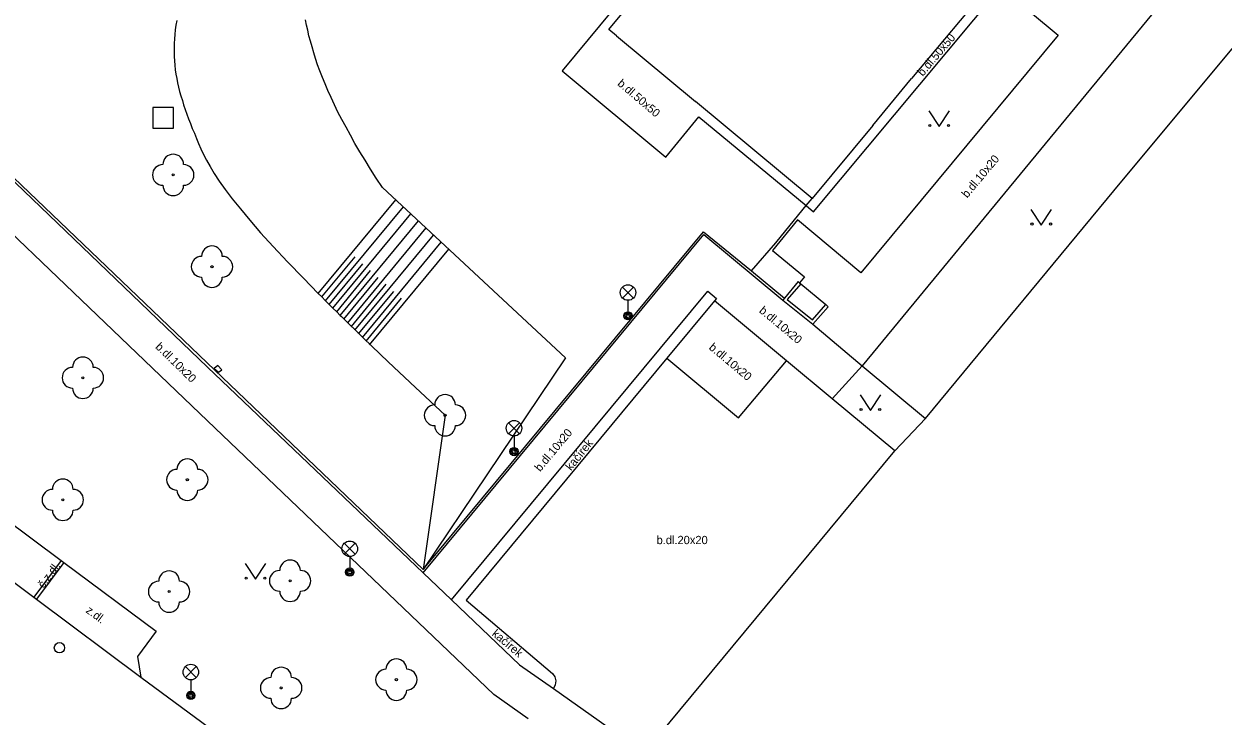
# Model space of a CAD drawing. Extents: x -598233 to -596890, y -1157848 to -1156431.
# Drawn here: x -597653.4 to -597595.6, y -1156709.3 to -1156675.9 of the extents above; entities that cross this region are included whole.
import ezdxf

# ---------------------------------------------------------------- set-up
doc = ezdxf.new("R2010")
doc.units = 0
for name, color, linetype in [('Level 10', 7, 'Continuous'), ('Level 11', 7, 'Continuous'), ('Level 14', 7, 'Continuous'), ('Level 15', 7, 'Continuous'), ('Level 22', 7, 'Continuous'), ('Level 24', 7, 'Continuous'), ('Level 26', 7, 'Continuous'), ('Level 28', 7, 'Continuous'), ('Level 33', 7, 'Continuous'), ('Level 36', 7, 'Continuous'), ('Level 40', 7, 'Continuous'), ('Level 5', 7, 'Continuous'), ('Level 6', 7, 'Continuous'), ('Level 7', 7, 'Continuous'), ('Level 8', 7, 'Continuous')]:
    doc.layers.add(name, color=color, linetype=linetype)

msp = doc.modelspace()

# ---------------------------------------------------------------- linework, layer by layer
at = {"layer": 'Level 10'}
for points in [[(-597620.12, -1156689.29), (-597622.42, -1156692.06), (-597632.1, -1156703.73)], [(-597616.64, -1156692.18), (-597620.12, -1156689.29)], [(-597611.41, -1156696.53), (-597614.43, -1156694.01), (-597616.64, -1156692.18)], [(-597660.28, -1156695.41), (-597656, -1156698.59), (-597655.87, -1156698.68), (-597651.65, -1156701.82), (-597651.52, -1156701.92), (-597647.06, -1156705.23)], [(-597622.8, -1156710.27), (-597611.41, -1156696.53)], [(-597632.1, -1156703.73), (-597627.93, -1156707.27)], [(-597647.06, -1156705.23), (-597647.97, -1156706.45)], [(-597647.97, -1156706.45), (-597647.8, -1156707.45)], [(-597627.93, -1156707.27), (-597627.82, -1156707.43), (-597627.78, -1156707.63), (-597627.8, -1156707.82)], [(-597647.8, -1156707.45), (-597638.3, -1156714.46)], [(-597627.8, -1156707.82), (-597627.89, -1156707.99)]]:
    msp.add_lwpolyline(points, dxfattribs=at)
at = {"layer": 'Level 11'}
for points in [[(-597621.35, -1156670.8), (-597627.47, -1156678.18)], [(-597596.52, -1156672.44), (-597612.99, -1156692.43)], [(-597615.33, -1156684.99), (-597606.3, -1156674.15)], [(-597606.3, -1156674.15), (-597603.53, -1156676.47)], [(-597603.53, -1156676.47), (-597613.05, -1156687.93)], [(-597660.7, -1156677.03), (-597644.58, -1156692.49)], [(-597627.47, -1156678.18), (-597622.47, -1156682.35)], [(-597644.95, -1156694.72), (-597661.36, -1156679.02)], [(-597622.47, -1156682.35), (-597620.87, -1156680.41)], [(-597620.87, -1156680.41), (-597615.69, -1156684.69)], [(-597615.69, -1156684.69), (-597615.33, -1156684.99)], [(-597616.11, -1156685.38), (-597617.32, -1156686.85)], [(-597613.05, -1156687.93), (-597616.11, -1156685.38)], [(-597634.18, -1156702.41), (-597620.63, -1156686.08)], [(-597620.63, -1156686.08), (-597616.81, -1156689.25)], [(-597617.32, -1156686.85), (-597615.77, -1156688.13)], [(-597615.77, -1156688.13), (-597616.01, -1156688.41)], [(-597615.95, -1156688.46), (-597614.74, -1156689.47)], [(-597632.81, -1156703.72), (-597620.44, -1156688.82)], [(-597620.44, -1156688.82), (-597620.02, -1156689.17)], [(-597620.02, -1156689.17), (-597620.12, -1156689.29)], [(-597622.42, -1156692.06), (-597618.96, -1156694.94)], [(-597618.96, -1156694.94), (-597616.64, -1156692.18)], [(-597644.58, -1156692.49), (-597634.18, -1156702.41)], [(-597612.99, -1156692.43), (-597614.43, -1156694.01)], [(-597630.77, -1156708.28), (-597644.95, -1156694.72)], [(-597611.41, -1156696.53), (-597609.93, -1156694.96)], [(-597662.13, -1156696.75), (-597657.31, -1156700.35), (-597657.18, -1156700.44), (-597652.97, -1156703.59), (-597652.84, -1156703.69), (-597647.8, -1156707.45)], [(-597651.65, -1156701.82), (-597652.97, -1156703.59)], [(-597651.52, -1156701.92), (-597652.84, -1156703.69)], [(-597634.18, -1156702.41), (-597632.81, -1156703.72)], [(-597632.81, -1156703.72), (-597629.52, -1156706.86)], [(-597629.52, -1156706.86), (-597627.89, -1156707.99)], [(-597629.1, -1156709.46), (-597630.77, -1156708.28)], [(-597627.89, -1156707.99), (-597623.48, -1156711.12)]]:
    msp.add_lwpolyline(points, dxfattribs=at)
at = {"layer": 'Level 14'}
for points in [[(-597646.07, -1156675.75), (-597646.11, -1156675.98), (-597646.14, -1156676.2), (-597646.16, -1156676.43), (-597646.18, -1156676.64), (-597646.2, -1156676.86), (-597646.2, -1156677.08), (-597646.2, -1156677.29), (-597646.2, -1156677.5), (-597646.18, -1156677.71), (-597646.16, -1156677.92), (-597646.14, -1156678.13), (-597646.11, -1156678.34), (-597646.07, -1156678.55), (-597646.03, -1156678.76), (-597645.98, -1156678.97), (-597645.93, -1156679.19), (-597645.87, -1156679.4), (-597645.8, -1156679.61), (-597645.74, -1156679.83), (-597645.66, -1156680.05), (-597645.58, -1156680.28), (-597645.5, -1156680.5), (-597645.41, -1156680.73), (-597645.32, -1156680.97), (-597645.22, -1156681.2), (-597645.12, -1156681.45), (-597645.02, -1156681.69), (-597644.91, -1156681.95), (-597644.78, -1156682.22), (-597644.64, -1156682.5), (-597644.46, -1156682.81), (-597644.26, -1156683.14), (-597644.02, -1156683.51), (-597643.73, -1156683.91), (-597643.4, -1156684.36), (-597643, -1156684.85), (-597642.55, -1156685.4), (-597642.02, -1156686), (-597641.42, -1156686.67), (-597640.73, -1156687.4), (-597639.96, -1156688.2), (-597639.24, -1156688.93), (-597639.09, -1156689.08), (-597639.07, -1156689.1), (-597638.89, -1156689.29), (-597638.71, -1156689.46), (-597638.53, -1156689.64), (-597638.35, -1156689.82), (-597638.18, -1156689.99), (-597638.12, -1156690.04), (-597637.05, -1156691.09), (-597635.86, -1156692.23), (-597634.55, -1156693.47), (-597633.12, -1156694.81)], [(-597636.14, -1156683.81), (-597636.44, -1156683.36), (-597636.72, -1156682.93), (-597636.98, -1156682.5), (-597637.23, -1156682.09), (-597637.47, -1156681.69), (-597637.69, -1156681.29), (-597637.9, -1156680.91), (-597638.1, -1156680.54), (-597638.29, -1156680.18), (-597638.46, -1156679.82), (-597638.62, -1156679.48), (-597638.77, -1156679.14), (-597638.91, -1156678.82), (-597639.04, -1156678.5), (-597639.16, -1156678.19), (-597639.27, -1156677.89), (-597639.37, -1156677.59), (-597639.46, -1156677.31), (-597639.54, -1156677.03), (-597639.62, -1156676.76), (-597639.69, -1156676.49), (-597639.75, -1156676.23), (-597639.81, -1156675.98), (-597639.85, -1156675.73)], [(-597627.31, -1156692.04), (-597636.14, -1156683.81)], [(-597627.31, -1156692.04), (-597631.11, -1156697.68)], [(-597633.12, -1156694.81), (-597634.18, -1156702.25)], [(-597631.11, -1156697.68), (-597634.18, -1156702.25)]]:
    msp.add_lwpolyline(points, dxfattribs=at)
at = {"layer": 'Level 15'}
for points in [[(-597639.24, -1156688.93), (-597635.5, -1156684.41)], [(-597638.89, -1156689.29), (-597635.13, -1156684.75)], [(-597638.53, -1156689.64), (-597634.77, -1156685.09)], [(-597638.18, -1156689.99), (-597634.4, -1156685.43)], [(-597637.82, -1156690.35), (-597634.03, -1156685.77)], [(-597637.47, -1156690.7), (-597633.67, -1156686.11)], [(-597637.11, -1156691.06), (-597633.3, -1156686.46)], [(-597636.76, -1156691.41), (-597632.94, -1156686.8)], [(-597639.07, -1156689.1), (-597637.46, -1156687.17)], [(-597638.71, -1156689.46), (-597637.09, -1156687.5)], [(-597638.35, -1156689.82), (-597636.71, -1156687.83)], [(-597638, -1156690.17), (-597636.34, -1156688.16)], [(-597637.64, -1156690.53), (-597635.96, -1156688.49)], [(-597637.29, -1156690.88), (-597635.59, -1156688.83)], [(-597636.93, -1156691.24), (-597635.22, -1156689.16)]]:
    msp.add_lwpolyline(points, dxfattribs=at)
at = {"layer": 'Level 22'}
for centre in [(-597646.24, -1156683.21), (-597644.37, -1156687.64), (-597650.6, -1156693), (-597633.12, -1156694.81), (-597645.56, -1156697.92), (-597651.57, -1156698.89), (-597646.44, -1156703.32), (-597640.6, -1156702.8), (-597635.47, -1156707.57), (-597641.03, -1156707.97)]:
    msp.add_circle(centre, 0.05, dxfattribs=at)
for centre, start, end in [((-597646.24, -1156682.71), 0, 180), ((-597646.74, -1156683.21), 90, 270), ((-597645.74, -1156683.21), 270, 90), ((-597646.24, -1156683.71), 180, 0), ((-597644.37, -1156687.14), 0, 180), ((-597644.87, -1156687.64), 90, 270), ((-597643.87, -1156687.64), 270, 90), ((-597644.37, -1156688.14), 180, 0), ((-597650.6, -1156692.5), 0, 180), ((-597651.1, -1156693), 90, 270), ((-597650.1, -1156693), 270, 90), ((-597650.6, -1156693.5), 180, 0), ((-597633.12, -1156694.31), 0, 180), ((-597633.62, -1156694.81), 90, 270), ((-597632.62, -1156694.81), 270, 90), ((-597633.12, -1156695.31), 180, 0), ((-597646.06, -1156697.92), 90, 270), ((-597645.56, -1156697.42), 0, 180), ((-597645.06, -1156697.92), 270, 90), ((-597651.57, -1156698.39), 0, 180), ((-597652.07, -1156698.89), 90, 270), ((-597651.07, -1156698.89), 270, 90), ((-597645.56, -1156698.42), 180, 0), ((-597651.57, -1156699.39), 180, 0), ((-597640.6, -1156702.3), 0, 180), ((-597646.44, -1156702.82), 0, 180), ((-597641.1, -1156702.8), 90, 270), ((-597640.1, -1156702.8), 270, 90), ((-597646.94, -1156703.32), 90, 270), ((-597645.94, -1156703.32), 270, 90), ((-597646.44, -1156703.82), 180, 0), ((-597640.6, -1156703.3), 180, 0), ((-597635.47, -1156707.07), 0, 180), ((-597641.03, -1156707.47), 0, 180), ((-597635.97, -1156707.57), 90, 270), ((-597634.97, -1156707.57), 270, 90), ((-597641.53, -1156707.97), 90, 270), ((-597640.53, -1156707.97), 270, 90), ((-597641.03, -1156708.47), 180, 0), ((-597635.47, -1156708.07), 180, 0)]:
    msp.add_arc(centre, 0.5, start, end, dxfattribs=at)
at = {"layer": 'Level 24'}
for points in [[(-597644.09, -1156692.4), (-597644.26, -1156692.55)], [(-597644.26, -1156692.55), (-597644.19, -1156692.61)], [(-597644.19, -1156692.61), (-597644.06, -1156692.73)], [(-597643.89, -1156692.61), (-597644.09, -1156692.4)], [(-597644.06, -1156692.73), (-597643.89, -1156692.61)]]:
    msp.add_lwpolyline(points, dxfattribs=at)
at = {"layer": 'Level 26'}
msp.add_lwpolyline([(-597647.23, -1156680.96), (-597646.23, -1156680.96), (-597646.23, -1156679.96), (-597647.23, -1156679.96)], close=True, dxfattribs=at)
at = {"layer": 'Level 28'}
msp.add_circle((-597651.73, -1156706.03), 0.25, dxfattribs=at)
at = {"layer": 'Level 33'}
for p, q in [((-597624.555, -1156689.15), (-597624.025, -1156688.62)), ((-597624.555, -1156688.62), (-597624.025, -1156689.15)), ((-597624.29, -1156689.26), (-597624.29, -1156690.01)), ((-597630.055, -1156695.7), (-597629.525, -1156695.17)), ((-597630.055, -1156695.17), (-597629.525, -1156695.7)), ((-597629.79, -1156695.81), (-597629.79, -1156696.56)), ((-597637.985, -1156701.52), (-597637.455, -1156700.99)), ((-597637.985, -1156700.99), (-597637.455, -1156701.52)), ((-597637.72, -1156701.63), (-597637.72, -1156702.38)), ((-597645.655, -1156707.47), (-597645.125, -1156706.94)), ((-597645.655, -1156706.94), (-597645.125, -1156707.47)), ((-597645.39, -1156707.58), (-597645.39, -1156708.33))]:
    msp.add_line(p, q, dxfattribs=at)
for centre, radius in [((-597624.29, -1156688.885), 0.375), ((-597624.29, -1156690.01), 0.2), ((-597624.29, -1156690.01), 0.1445), ((-597624.29, -1156690.01), 0.0876), ((-597629.79, -1156695.435), 0.375), ((-597629.79, -1156696.56), 0.2), ((-597629.79, -1156696.56), 0.1445), ((-597629.79, -1156696.56), 0.0876), ((-597637.72, -1156701.255), 0.375), ((-597637.72, -1156702.38), 0.2), ((-597637.72, -1156702.38), 0.1445), ((-597637.72, -1156702.38), 0.0876), ((-597645.39, -1156707.205), 0.375), ((-597645.39, -1156708.33), 0.2), ((-597645.39, -1156708.33), 0.1445), ((-597645.39, -1156708.33), 0.0876)]:
    msp.add_circle(centre, radius, dxfattribs=at)
at = {"layer": 'Level 36'}
for points in [[(-597609.77, -1156680.12), (-597609.27, -1156680.87), (-597608.77, -1156680.12)], [(-597604.84, -1156684.88), (-597604.34, -1156685.63), (-597603.84, -1156684.88)], [(-597613.09, -1156693.83), (-597612.59, -1156694.58), (-597612.09, -1156693.83)], [(-597642.77, -1156701.97), (-597642.27, -1156702.72), (-597641.77, -1156701.97)]]:
    msp.add_lwpolyline(points, dxfattribs=at)
for centre in [(-597609.7202, -1156680.8198), (-597608.8208, -1156680.8198), (-597604.7902, -1156685.5798), (-597603.8908, -1156685.5798), (-597613.0402, -1156694.5298), (-597612.1408, -1156694.5298), (-597642.7202, -1156702.6698), (-597641.8208, -1156702.6698)]:
    msp.add_circle(centre, 0.05, dxfattribs=at)
at = {"layer": 'Level 5'}
for points in [[(-597625.21, -1156676.19), (-597622.17, -1156672.52)], [(-597606.67, -1156673.84), (-597610.6, -1156678.56)], [(-597624.84, -1156676.5), (-597625.21, -1156676.19)], [(-597624.84, -1156676.5), (-597621.03, -1156679.66)], [(-597612.47, -1156680.82), (-597610.6, -1156678.56)], [(-597615.4, -1156684.34), (-597621.03, -1156679.66)], [(-597612.47, -1156680.82), (-597615.4, -1156684.34)]]:
    msp.add_lwpolyline(points, dxfattribs=at)
at = {"layer": 'Level 6'}
for points in [[(-597624.84, -1156676.5), (-597621.03, -1156679.66)], [(-597612.47, -1156680.82), (-597610.6, -1156678.56)]]:
    msp.add_lwpolyline(points, dxfattribs=at)
at = {"layer": 'Level 7'}
for points in [[(-597600.46, -1156683.51), (-597591.02, -1156672.18)], [(-597657.68, -1156679.78), (-597634.18, -1156702.25)], [(-597609.93, -1156694.96), (-597600.46, -1156683.51)], [(-597616.46, -1156685.64), (-597615.69, -1156684.69)], [(-597615.69, -1156684.69), (-597615.4, -1156684.34)], [(-597634.18, -1156702.25), (-597620.65, -1156685.95)], [(-597620.65, -1156685.95), (-597618.32, -1156687.84)], [(-597618.32, -1156687.84), (-597617.15, -1156686.48)], [(-597618.32, -1156687.84), (-597616.73, -1156689.15)], [(-597616.07, -1156688.36), (-597616.73, -1156689.15), (-597616.81, -1156689.25)], [(-597615.95, -1156688.46), (-597616.6, -1156689.23)], [(-597616.07, -1156688.36), (-597616.01, -1156688.41), (-597615.95, -1156688.46)], [(-597616.81, -1156689.25), (-597615.36, -1156690.42)], [(-597616.6, -1156689.23), (-597615.38, -1156690.21)], [(-597615.38, -1156690.21), (-597614.74, -1156689.47)], [(-597615.36, -1156690.42), (-597614.63, -1156689.57)], [(-597614.74, -1156689.47), (-597614.63, -1156689.57)], [(-597612.99, -1156692.43), (-597609.93, -1156694.96)]]:
    msp.add_lwpolyline(points, dxfattribs=at)
at = {"layer": 'Level 8'}
for points in [[(-597617.15, -1156686.48), (-597616.46, -1156685.64)], [(-597615.36, -1156690.42), (-597612.99, -1156692.43)]]:
    msp.add_lwpolyline(points, dxfattribs=at)

# ---------------------------------------------------------------- texts
at = {"layer": 'Level 40'}
for s, rotation, p in [('b.dl.50x50', 49.470507, (-597610.06, -1156678.48)), ('b.dl.50x50', 319.470507, (-597624.83, -1156678.85)), ('b.dl.10x20', 50.141299, (-597607.92, -1156684.35)), ('b.dl.10x20', 320.141299, (-597617.99, -1156689.81)), ('b.dl.10x20', 315.675835, (-597647.13, -1156691.54)), ('b.dl.10x20', 320.141299, (-597620.42, -1156691.59)), ('b.dl.10x20', 50.141299, (-597628.53, -1156697.56)), ('kačírek', 50.987195, (-597627.04, -1156697.51)), ('č.z.dl.', 53, (-597652.5, -1156703.19)), ('z.dl.', 323.394521, (-597650.49, -1156704.3)), ('kačírek', 319.954668, (-597630.89, -1156705.41))]:
    msp.add_text(s, height=0.4, rotation=rotation, dxfattribs=at).set_placement(p)
msp.add_text('b.dl.20x20', height=0.4, dxfattribs=at).set_placement((-597622.91, -1156701.03))

doc.saveas('drawing.dxf')
